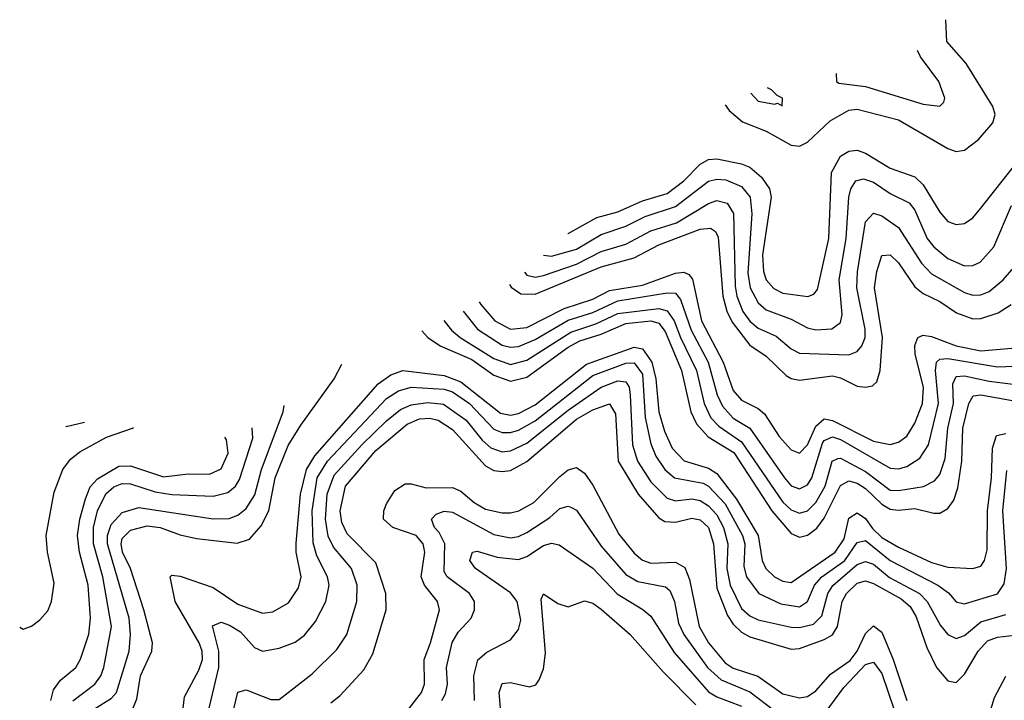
# Model space of a CAD drawing. Header units: inches. Extents: x 884549 to 1028252, y 526810 to 653624.
# Tile 873 of 1056: x 971622 to 974006, y 637971 to 639620. Entities that reach past the tile are written whole.
import ezdxf

# ---------------------------------------------------------------- set-up
doc = ezdxf.new("R2010")
doc.units = ezdxf.units.IN
doc.header["$MEASUREMENT"] = 0
doc.layers.add('A9673', color=7, linetype='Continuous')

msp = doc.modelspace()

# ---------------------------------------------------------------- linework, layer by layer
at = {"layer": 'A9673', "color": 5}
for points, elevation in [([(973330.3, 639413.6), (973340, 639400), (973372.2, 639372.2), (973430, 639349.8), (973490, 639315.7), (973510, 639313.7), (973530, 639323.7), (973584.7, 639375.3), (973630, 639400.5), (973650, 639403.1), (973750, 639377.7), (973870, 639308.1), (973890, 639300.9), (973910, 639304), (973943.8, 639330), (973978.8, 639370), (973984.6, 639390), (973978.8, 639410), (973914.3, 639514.3), (973867.3, 639567.3), (973864.8, 639620.1)], 2720), ([(973599.3, 639490), (973600.3, 639470), (973606, 639466), (973670, 639458.3), (973810, 639415.3), (973850, 639410.3), (973859.9, 639420.1), (973862.5, 639430), (973848.2, 639470), (973803.7, 639530), (973795.8, 639545.8)], 2740), ([(973392.6, 639442.1), (973410, 639422.8), (973450, 639415.8), (973457.5, 639417.5), (973468.4, 639411.6), (973469.5, 639430), (973456.1, 639436.1), (973442.7, 639450), (973432.9, 639454.6)], 2740), ([(972949.3, 639101.7), (972950, 639101.7), (973019.3, 639140.7), (973070, 639154.4), (973130, 639181.3), (973190, 639199.3), (973229.9, 639230), (973270, 639270.3), (973290, 639281), (973310, 639282.7), (973370, 639270.8), (973390, 639262.5), (973418.6, 639238.6), (973437.4, 639210), (973441.9, 639190), (973420.8, 639050), (973422.8, 639010), (973429.9, 638989.9), (973448.4, 638968.4), (973470, 638957.6), (973530.7, 638949.3), (973545.2, 638954.8), (973553.7, 638966.3), (973581.5, 639090), (973588.2, 639250), (973610, 639289.3), (973630, 639301.9), (973650, 639304.1), (973670, 639296.8), (973730, 639260.3), (973790, 639239.4), (973810, 639220.1), (973850, 639154.1), (973870, 639130.7), (973890, 639123.6), (973910, 639126), (973930, 639140.1), (973950, 639163.1), (974049.4, 639290.6)], 2680), ([(972890.2, 639049.1), (972910, 639046.7), (972970, 639063.9), (973030, 639099.8), (973090, 639119.4), (973136.6, 639143.4), (973210, 639167.3), (973290, 639229), (973310, 639233.9), (973331.9, 639231.9), (973370, 639216), (973390.8, 639190), (973395.2, 639150), (973385.5, 639005.5), (973390.9, 638970), (973410, 638934.3), (973430, 638917.2), (973490, 638894.4), (973530, 638873.2), (973550, 638868.8), (973588.8, 638871.2), (973610, 638886.4), (973613.9, 638906.1), (973606.2, 638990), (973623.8, 639090), (973630.2, 639190), (973635, 639210), (973647.2, 639230), (973665.7, 639234.3), (973690, 639226.4), (973730, 639199), (973776.2, 639176.2), (973790, 639158.4), (973819.8, 639090), (973836.1, 639070), (973870, 639041.6), (973910, 639023.6), (973930, 639024.4), (973947.8, 639032.2), (973980.9, 639070), (974024.1, 639170)], 2660), ([(972844.1, 639008.2), (972850, 639000.8), (972870, 638996.5), (972890, 639000.3), (972970, 639027.5), (973030, 639058.1), (973090, 639076.5), (973150, 639108.1), (973212.1, 639127.9), (973290, 639175.1), (973310, 639182.2), (973335.2, 639175.2), (973350.4, 639150.4), (973354.6, 638974.6), (973358.9, 638950), (973373.3, 638913.3), (973390, 638889.2), (973410, 638872.3), (973453.5, 638853.5), (973490, 638822.2), (973510, 638812.1), (973630, 638808.4), (973650, 638815.9), (973661.2, 638830), (973669.1, 638850), (973669.5, 638870), (973649.3, 638970), (973651.2, 639008.8), (973670, 639130), (973690, 639151), (973710, 639145.2), (973750, 639116.6), (973805.5, 639030), (973830, 639004.3), (973910, 638958.9), (973930, 638952.9), (973950, 638953.4), (973970, 638961.8), (974003.4, 638990), (974030, 639020.1)], 2640), ([(972807.9, 638978.6), (972811.7, 638971.7), (972835.7, 638955.7), (972870, 638955.4), (973030, 639021.3), (973110, 639043.4), (973170, 639074.2), (973270, 639112.2), (973294.7, 639114.7), (973306.9, 639106.9), (973313.5, 639093.5), (973324.6, 638950), (973334, 638914), (973347.1, 638887.1), (973390, 638831.5), (973430, 638805.1), (973478.3, 638758.3), (973490, 638750.4), (973510, 638747), (973590, 638757.1), (973610, 638752.6), (973650, 638731.8), (973670, 638729.4), (973687.1, 638732.9), (973697.6, 638742.4), (973705.4, 638770), (973711.1, 638850), (973691.8, 638970), (973697.4, 639010), (973710, 639048.7), (973730, 639050.6), (973750, 639030.9), (973790, 638972.6), (973810, 638956.3), (973850, 638937.6), (973890.6, 638910), (973930, 638895.3), (973950, 638896), (973991.5, 638910), (974023.4, 638930)], 2620), ([(972734.9, 638936.7), (972738.6, 638930), (972772.2, 638890), (972810, 638869.8), (972850, 638873.9), (972940.1, 638919.9), (973010, 638942.7), (973050, 638964.1), (973130, 638977), (973210, 639006.2), (973230, 639008.3), (973242.5, 639002.5), (973251.5, 638991.5), (973272.9, 638890), (973325.4, 638790), (973350, 638721.3), (973370, 638698), (973410, 638678.1), (973425.4, 638665.4), (973461.3, 638610), (973490, 638577.5), (973510, 638569.6), (973530, 638590.1), (973550, 638635.5), (973570, 638653.1), (973590, 638649.2), (973690, 638598.5), (973730, 638590.7), (973750, 638596.7), (973770, 638610.6), (973790, 638642.8), (973808.2, 638690), (973810.7, 638730), (973790.9, 638810), (973790, 638830.4), (973796.7, 638850), (973810, 638856), (973830, 638852.7), (973889.8, 638829.8), (973950, 638817.5), (974071.9, 638828.1)], 2580), ([(972695.5, 638914.1), (972730.3, 638870.3), (972790, 638831.4), (972810, 638826.3), (972830, 638828), (972870, 638845.2), (972950, 638892.1), (973010, 638910.3), (973070, 638939), (973190, 638958.2), (973210, 638957.8), (973222.3, 638942.3), (973248, 638868), (973289.1, 638790), (973311.2, 638711.2), (973323.5, 638683.5), (973350, 638654.6), (973390.4, 638630.3), (973474.3, 638510), (973490, 638490.8), (973510, 638482.9), (973530, 638492.9), (973540.4, 638510), (973565.7, 638594.3), (973570, 638600.8), (973590, 638609), (973610, 638603), (973730, 638533.2), (973750, 638531.6), (973770, 638537.7), (973802.1, 638557.9), (973822.6, 638590), (973847.3, 638690), (973839.9, 638770), (973842, 638790), (973850, 638797.9), (973870, 638799.5), (973990, 638779.2), (974030, 638780.5)], 2560), ([(972649, 638891.5), (972667.7, 638867.7), (972688.3, 638850), (972770, 638799), (972810, 638784.2), (972850, 638794.7), (972956.9, 638863.1), (973016.8, 638883.2), (973070, 638908.5), (973170, 638920.5), (973190, 638914.8), (973207.2, 638890), (973221.8, 638850), (973261.1, 638770), (973279.4, 638690), (973295.7, 638655.7), (973314.8, 638634.8), (973370, 638597.2), (973470, 638450.6), (973490, 638432.5), (973510, 638424.6), (973530, 638430.1), (973550, 638450.1), (973572.2, 638490), (973589.6, 638550.4), (973603.2, 638556.8), (973610, 638557.8), (973670, 638525.3), (973730, 638480.3), (973750, 638478.9), (973811, 638489), (973837.5, 638502.5), (973850, 638518.3), (973863.3, 638556.7), (973870, 638630), (973883.2, 638690), (973882, 638738), (973890, 638755.4), (973910, 638757.5), (973970, 638744.4), (974053.9, 638733.9)], 2540), ([(972595.4, 638866.5), (972610, 638850), (972640.1, 638830), (972716.5, 638796.5), (972770, 638758.5), (972810, 638743.9), (972850, 638754.1), (972950, 638826.4), (972978.4, 638841.6), (973030, 638857.7), (973090, 638884.2), (973150, 638890), (973170, 638884.8), (973184.7, 638864.7), (973224.7, 638770), (973247.1, 638670), (973260.7, 638640.7), (973289, 638609), (973351.4, 638571.4), (973443.6, 638430), (973490, 638375.1), (973510, 638366.5), (973530, 638370.9), (973552.2, 638387.8), (973570, 638411.9), (973610, 638491.7), (973630, 638502.5), (973650, 638497.4), (973670, 638484.5), (973710, 638446), (973730, 638433.8), (973750, 638431.2), (973790, 638435.8), (973835.9, 638424.1), (973850, 638424.3), (973870, 638435.3), (973884, 638456), (973893.9, 638486.1), (973903.9, 638550), (973905.9, 638630), (973920.3, 638690), (973931, 638709), (973950, 638710.8), (974030, 638696.8)], 2520), ([(972010.1, 637889.8), (972020.5, 637979.5), (972055.8, 638044.2), (972064, 638070), (972063.3, 638090), (972056.3, 638110), (971998, 638210), (971986.2, 638270), (971990, 638274.3), (972010, 638271.7), (972090, 638243.9), (972150, 638203.7), (972210, 638182), (972234.9, 638185.1), (972272.9, 638207.1), (972296.7, 638243.3), (972303, 638270), (972291.3, 638330), (972291.3, 638351.3), (972301.5, 638470), (972316.4, 638530), (972336.4, 638563.6), (972490, 638737.6), (972520.5, 638759.5), (972550, 638769.8), (972650, 638757.7), (972690, 638742.2), (972786.4, 638666.4), (972810, 638661.7), (972830, 638665.5), (972870, 638686.7), (972994.8, 638785.2), (973110, 638826.6), (973130, 638822.3), (973153, 638790), (973162.6, 638750), (973169.6, 638669.6), (973183.4, 638623.4), (973202.2, 638582.2), (973230.9, 638550.9), (973290, 638533.1), (973310, 638520.4), (973357.9, 638457.9), (973410.2, 638370), (973420.3, 638310), (973429.1, 638290), (973450.1, 638270), (973470, 638259.7), (973490, 638256.5), (973597, 638330), (973618.2, 638361.8), (973630, 638412), (973650, 638425.4), (973670, 638411.1), (973686.9, 638386.9), (973710, 638365.1), (973750, 638341.7), (973830, 638305), (973870, 638293.6), (973930, 638290.5), (973950, 638296.1), (973958.7, 638310), (973964.6, 638335.4), (973965.9, 638430), (973975.6, 638510), (973977.9, 638582.1), (973987.5, 638612.5), (974010, 638617.5)], 2480), ([(971895.9, 637950), (971905.4, 637974.6), (971914.6, 638030), (971942, 638090), (971943, 638110), (971922.3, 638190), (971889.8, 638290), (971871, 638330), (971867.1, 638350), (971870, 638363), (971890, 638382.9), (971930, 638393.8), (971961.5, 638390), (972010, 638371.6), (972050, 638362.9), (972148.4, 638351.6), (972178.5, 638361.5), (972206.7, 638393.3), (972224.7, 638430), (972240.3, 638510), (972272.1, 638587.9), (972302.4, 638637.6), (972383, 638750), (972401.9, 638785.1)], 2520), ([(972061.2, 637870), (972103.8, 638050), (972104.3, 638090), (972088.8, 638151.2), (972110, 638160.1), (972130, 638153.2), (972156.6, 638136.6), (972190, 638099.2), (972210, 638090.1), (972250, 638097.6), (972288.6, 638111.4), (972311.1, 638128.9), (972337.8, 638162.2), (972363.4, 638210), (972371, 638250), (972367.4, 638270), (972341.2, 638321.2), (972332.7, 638352.7), (972330.4, 638430), (972342.1, 638510), (972367.5, 638550), (972510, 638702.2), (972539.2, 638720.8), (972570, 638729.4), (972650, 638725.2), (972670, 638718), (972711, 638690), (972770, 638627.8), (972790, 638619.5), (972810, 638619.7), (972830, 638625.3), (972870, 638647.9), (973010, 638757.9), (973090, 638787.4), (973110, 638788.7), (973130, 638760.8), (973136.2, 638656.1), (973150, 638592.6), (973162.6, 638562.6), (973184.1, 638530), (973207.5, 638510), (973277.1, 638497.1), (973290.1, 638490.1), (973330, 638446.9), (973372, 638370), (973378.2, 638350), (973375.2, 638295.2), (973382.4, 638270), (973411.6, 638230), (973464.9, 638204.9), (973510, 638197.2), (973529.5, 638210.5), (973546.6, 638250), (973564.2, 638270), (973620.2, 638310), (973650, 638353.6), (973670, 638357.7), (973730, 638309.4), (973845.7, 638250), (973871.1, 638231), (973890, 638209.1), (973910, 638204.4), (973990, 638229.1), (974006.5, 638253.5), (974012, 638290), (974002.7, 638430), (974012.4, 638527.6)], 2460), ([(972140.4, 637950), (972150, 637990.2), (972170, 637996.2), (972230, 637972.8), (972250, 637973), (972330, 638035.3), (972390, 638094), (972413.7, 638130), (972438.4, 638210), (972439.4, 638250), (972425.4, 638290), (972382, 638342), (972368.8, 638368.8), (972362, 638410), (972366.6, 638470), (972383.7, 638516.3), (972450, 638590), (972510, 638648), (972544.2, 638675.8), (972570, 638687.2), (972610, 638692.6), (972648.4, 638688.4), (972703.1, 638650), (972741.6, 638601.6), (972762.7, 638582.7), (972790, 638572.9), (972810, 638575.3), (972850, 638593.9), (972950, 638673.8), (973029.9, 638730), (973070, 638744.8), (973090, 638742.9), (973097.6, 638730), (973100.5, 638710), (973106.2, 638590), (973118.3, 638550), (973150, 638500.6), (973190, 638460.4), (973210, 638454), (973250, 638459.3), (973270, 638455.2), (973290, 638441.8), (973310, 638420.3), (973326, 638390), (973337.1, 638350), (973334, 638290), (973342.1, 638250), (973370, 638193.3), (973390, 638175.6), (973410, 638165.6), (973490, 638147.9), (973510, 638147.1), (973544.3, 638155.7), (973564.8, 638175.2), (973578.7, 638230), (973590.8, 638249.2), (973650, 638299.9), (973670, 638307.5), (973690, 638300.5), (973728.5, 638268.5), (973801, 638230), (973819.8, 638210), (973851.8, 638151.8), (973870, 638130.1), (973890, 638120.8), (973910, 638127.7), (973950, 638160.9), (974010, 638178.4)], 2440), ([(972375.2, 637964.8), (972397.8, 637982.2), (972454.9, 638045.1), (972476.6, 638083.4), (972508.9, 638190), (972508.5, 638230), (972484.1, 638304.1), (972414.5, 638374.5), (972401.6, 638401.6), (972398, 638430), (972410.4, 638490), (972483.9, 638576.1), (972560.4, 638639.6), (972590, 638652.8), (972614.8, 638654.8), (972635.1, 638650), (972670, 638627), (972750, 638539.4), (972770, 638528.1), (972790, 638525), (972810, 638528.1), (972850, 638549.8), (972970, 638651.8), (973010, 638674.4), (973050, 638689.3), (973065.1, 638665.1), (973071, 638550), (973119.9, 638470), (973170, 638413.1), (973184.5, 638404.5), (973210, 638402.2), (973250, 638412.6), (973270, 638408.5), (973290.2, 638390), (973302.3, 638350), (973310, 638242.6), (973336.2, 638176.2), (973350, 638155.1), (973370, 638136.1), (973390, 638125), (973490, 638095.1), (973510, 638096.6), (973570, 638118), (973590.2, 638129.8), (973602.5, 638150), (973614, 638210), (973624.1, 638230), (973650, 638254.6), (973670, 638260.2), (973690, 638254), (973756.4, 638216.4), (973778.5, 638198.5), (973793.2, 638173.2), (973819, 638099), (973842, 638050), (973870, 638018), (973890, 638014), (973910, 638034.6), (973942.9, 638090), (973965.4, 638114.6), (973990, 638124.1), (974031.4, 638128.6)], 2420), ([(971802.6, 637950), (971843.9, 637976.1), (971855.9, 637990), (971886.5, 638090), (971889.7, 638130), (971886.8, 638170), (971834.6, 638350), (971834.4, 638370), (971843.2, 638396.8), (971870, 638426.3), (971910, 638438), (972090, 638410.3), (972128.7, 638411.3), (972150, 638419.2), (972170, 638435.3), (972191.5, 638468.5), (972207, 638530), (972260.1, 638670), (972262, 638684.9)], 2540), ([(971733.7, 638635), (971734.2, 638634.2), (971778.7, 638644.9)], 2640), ([(971621.6, 638147.7), (971630, 638143.2), (971650, 638150.9), (971670, 638165.8), (971690, 638187.8), (971698.9, 638210), (971705.2, 638254.8), (971688.6, 638330), (971685.7, 638370), (971705.1, 638474.9), (971725.7, 638530), (971744.9, 638555.1), (971767.3, 638572.7), (971831.7, 638608.3), (971894.9, 638630), (971897.1, 638632.3)], 2620), ([(971750.2, 637969.8), (971803.5, 638010), (971818, 638030), (971825.2, 638050), (971843.6, 638150), (971823, 638270), (971800.4, 638350), (971800.1, 638390), (971809.9, 638429.9), (971830, 638471.3), (971850, 638487.8), (971870, 638496.1), (971890, 638495.7), (971950, 638475.9), (971990, 638469.4), (972090, 638465.4), (972125.8, 638474.2), (972144.3, 638490), (972153.9, 638506.1), (972186.4, 638606.4), (972184.4, 638630), (972184.2, 638630.3)], 2560), ([(971697.3, 637970), (971703.8, 637996.2), (971720.5, 638019.5), (971757.4, 638050), (971769.1, 638070.9), (971788.7, 638131.3), (971792.8, 638170), (971787.2, 638250), (971766.7, 638330), (971761.9, 638370), (971766.9, 638410), (971780.6, 638459.4), (971792.1, 638487.9), (971810, 638507.8), (971861.4, 638538.6), (971890, 638539.3), (971970, 638512), (972030, 638519.8), (972081.4, 638518.6), (972110, 638532), (972126.4, 638570), (972122.3, 638602.3), (972118.1, 638608.7)], 2580), ([(972563.9, 637950), (972594.5, 637990), (972601.8, 638010), (972601, 638070), (972616.8, 638110), (972638.1, 638190), (972633.3, 638210), (972601.8, 638250), (972593.9, 638270), (972603.1, 638330), (972598.8, 638350), (972581.8, 638370), (972525.7, 638390), (972502.7, 638410), (972503.5, 638430), (972510, 638446.9), (972530, 638479.6), (972555.1, 638495.1), (972570, 638495.8), (972606.1, 638486.1), (972670, 638486.9), (972690, 638477.5), (972722.5, 638450), (972750, 638434.2), (972790, 638424.9), (972810, 638425.1), (972830.2, 638429.8), (972866.9, 638450), (972930, 638513), (972950, 638529.3), (972970, 638535), (972990, 638521.6), (973010, 638492.2), (973073.1, 638373.1), (973110, 638327.2), (973130, 638310.4), (973150, 638303.1), (973210, 638305.5), (973232.5, 638292.5), (973243.8, 638263.8), (973267.5, 638150), (973290.3, 638110), (973330, 638061.9), (973350, 638048.9), (973409.7, 638029.7), (973470, 637986.6), (973510, 637976.9), (973530, 637979.7), (973550, 637994.1), (973585.7, 638034.3), (973632.9, 638067.1), (973650.3, 638090), (973670, 638133.1), (973690, 638151.6), (973710, 638135.9), (973737.5, 638070), (973770.5, 637970.5)], 2380), ([(972644.3, 637970), (972653.3, 637986.7), (972657.8, 638010), (972655.6, 638050), (972669.3, 638110.7), (972684, 638136), (972715.3, 638170), (972723.4, 638190), (972723.1, 638210), (972710.9, 638230), (972656.7, 638270), (972650, 638283.1), (972651.6, 638350), (972637.8, 638377.8), (972626.2, 638390), (972618.7, 638410), (972630, 638421.8), (972650, 638429.4), (972670, 638426.7), (972770, 638372.7), (972810, 638364.5), (972830, 638367.7), (972850, 638377.4), (972905.9, 638414.1), (972930, 638435.5), (972950, 638441.3), (972957.9, 638437.9), (972970, 638431.5), (973030, 638344.7), (973090, 638275.7), (973119, 638259), (973185.8, 638245.8), (973196.7, 638236.7), (973207.5, 638210), (973217.6, 638157.6), (973230, 638130), (973287.6, 638050), (973320.3, 638020.3), (973390, 637991.2), (973447.4, 637947.4)], 2360), ([(972723.5, 637970), (972721.5, 638030), (972731.2, 638068.8), (972752.7, 638087.3), (972810, 638117.1), (972830, 638142.3), (972835.2, 638164.8), (972826.4, 638210), (972810, 638230.9), (972726, 638290), (972711.6, 638310), (972718, 638330), (972730, 638332.6), (972777.7, 638317.7), (972830, 638311.8), (972850, 638319.4), (972890, 638345.6), (972910, 638352), (972927.9, 638347.9), (973010, 638290.8), (973068.7, 638228.7), (973131, 638191), (973150, 638174.6), (973206.5, 638086.5), (973290, 637991.7), (973310, 637978.9), (973370, 637956.5)], 2340), ([(972787.6, 637932.4), (972783.3, 637990), (972790, 638011.7), (972810, 638014.3), (972856.5, 638003.5), (972871.8, 638008.2), (972879.6, 638020.4), (972890, 638047), (972895, 638085), (972884.4, 638215.6), (972890, 638228.9), (972925.3, 638205.3), (972950, 638197.5), (972990, 638211.9), (973010, 638205.9), (973030, 638191.7), (973100.1, 638130), (973180.1, 638040.1), (973259.7, 637959.7)], 2320), ([(973550, 637909.6), (973618, 638002), (973670, 638057.3), (973690, 638063.4), (973710, 638035.7), (973738.6, 637950)], 2360), ([(973967.8, 637930), (973982.6, 637977.4), (974010, 638029.3)], 2380)]:
    msp.add_lwpolyline(points, dxfattribs=dict(at, elevation=elevation))

doc.saveas('drawing.dxf')
